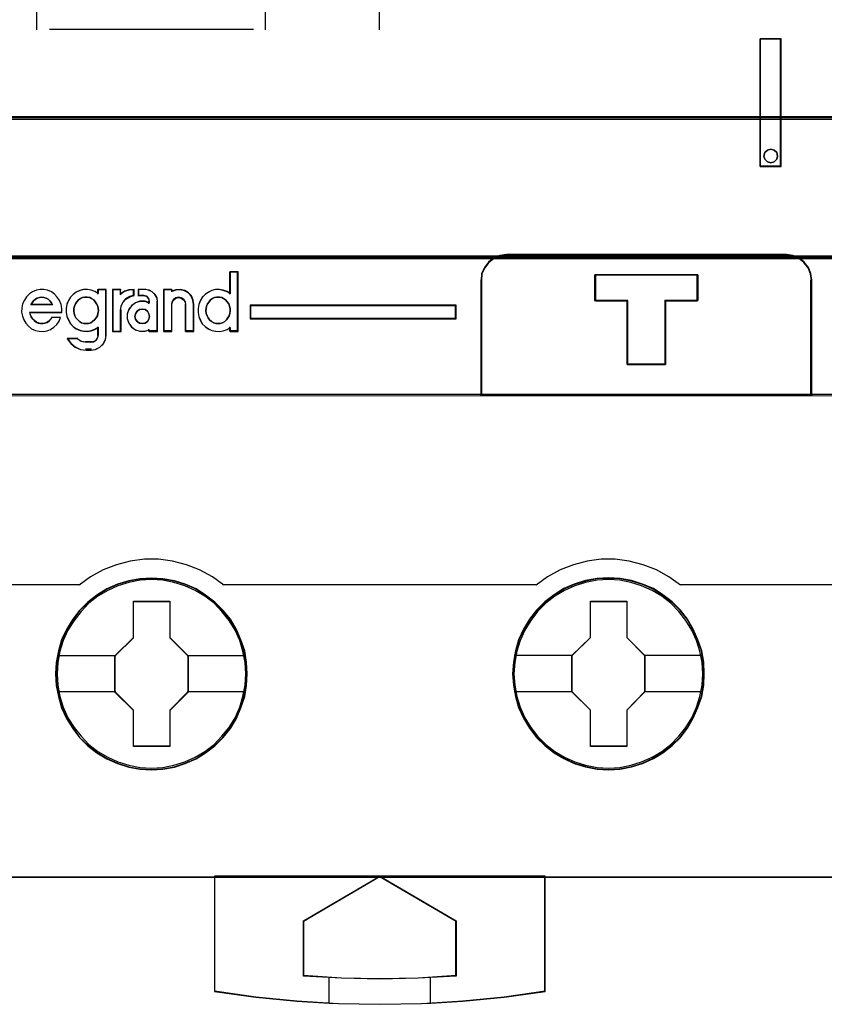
# Model space of a CAD drawing. Header units: millimetres. Extents: x -1290 to 1795, y -4192 to -1311.
# Tile 857 of 1056: x 1472.99 to 1479.33, y -2323.53 to -2315.77. Entities that reach past the tile are written whole.
import ezdxf

# ---------------------------------------------------------------- set-up
doc = ezdxf.new("R2010")
doc.units = ezdxf.units.MM
doc.layers.add('30', color=7, linetype='Continuous')
doc.layers.add('45', color=7, linetype='Continuous')
doc.layers.add('Aparatura', color=7, linetype='Continuous', lineweight=13)

# ---------------------------------------------------------------- blocks, each defined once
blk = doc.blocks.new('*U315')
at = {"layer": '45', "color": 7}
for points in [[(189.632024, -683.413361), (153.610873, -683.413361), (153.610873, -766.375576), (189.632024, -766.375576), (189.632024, -683.413361)], [(186.590278, -733.369161), (186.590278, -738.398317), (187.426355, -738.398317), (187.426355, -733.369161), (186.590278, -733.369161)], [(187.248915, -737.852154), (187.272388, -737.98648), (187.248915, -738.114966), (187.143287, -738.21425), (187.014185, -738.249292), (186.885083, -738.21425), (186.779455, -738.114966), (186.744245, -737.98648), (186.779455, -737.852154), (186.885083, -737.752869), (187.014185, -737.717828), (187.143287, -737.752869), (187.248915, -737.852154)], [(187.627225, -741.867195), (176.603543, -741.867195), (176.344227, -741.900376), (176.106981, -741.999918), (175.897321, -742.160291), (175.742835, -742.370434), (175.626971, -742.608228), (175.604901, -742.868143), (175.604901, -747.397292), (188.625867, -747.397292), (188.625867, -742.868143), (188.592763, -742.608228), (188.498968, -742.370434), (188.333447, -742.160291), (188.129305, -741.999918), (187.886541, -741.900376), (187.627225, -741.867195)], [(184.133965, -742.664391), (184.133965, -743.674527), (182.869074, -743.674527), (182.869074, -746.194316), (181.360081, -746.194316), (181.360081, -743.674527), (180.089642, -743.674527), (180.089642, -742.664391), (184.133965, -742.664391)], [(182.869074, -746.194316), (182.869074, -743.674527), (184.133965, -743.674527), (184.133965, -742.664391), (180.089642, -742.664391), (180.089642, -743.674527), (181.360081, -743.674527), (181.360081, -746.194316), (182.869074, -746.194316)], [(182.86427, -746.178157), (182.86427, -743.681438), (184.119642, -743.681438), (184.119642, -742.68055), (180.105755, -742.68055), (180.105755, -743.681438), (181.366633, -743.681438), (181.366633, -746.178157), (182.86427, -746.178157)], [(166.506517, -743.863776), (166.506517, -744.397035), (174.629179, -744.397035), (174.629179, -743.863776), (166.506517, -743.863776)], [(166.395518, -758.37662), (166.367884, -757.923945), (166.296035, -757.47127), (166.141285, -757.035156), (165.969954, -756.621124), (165.732302, -756.223653), (165.450435, -755.875866), (165.124354, -755.55016), (164.759585, -755.274139), (164.38929, -755.02572), (163.9582, -754.843545), (163.52711, -754.711055), (163.073912, -754.628249), (162.626242, -754.606167), (162.167517, -754.628249), (161.7309, -754.711055), (161.28323, -754.843545), (160.86872, -755.02572), (160.476317, -755.274139), (160.117076, -755.55016), (159.785468, -755.875866), (159.525708, -756.223653), (159.282529, -756.621124), (159.078038, -757.035156), (158.961975, -757.47127), (158.873546, -757.923945), (158.840385, -758.37662), (158.873546, -758.834816), (158.961975, -759.27093), (159.078038, -759.707044), (159.282529, -760.126596), (159.525708, -760.518547), (159.785468, -760.882895), (160.117076, -761.20308), (160.476317, -761.484622), (160.86872, -761.71648), (161.28323, -761.904174), (161.7309, -762.042185), (162.167517, -762.130512), (162.626242, -762.152594), (163.073912, -762.130512), (163.52711, -762.042185), (163.9582, -761.904174), (164.38929, -761.71648), (164.759585, -761.484622), (165.124354, -761.20308), (165.450435, -760.882895), (165.732302, -760.518547), (165.969954, -760.126596), (166.141285, -759.707044), (166.296035, -759.27093), (166.367884, -758.834816), (166.395518, -758.37662)], [(166.395518, -758.37662), (166.367884, -757.923945), (166.296035, -757.47127), (166.141285, -757.035156), (165.969954, -756.621124), (165.732302, -756.223653), (165.450435, -755.875866), (165.124354, -755.55016), (164.759585, -755.274139), (164.38929, -755.02572), (163.9582, -754.843545), (163.52711, -754.711055), (163.073912, -754.628249), (162.626242, -754.606167), (162.167517, -754.628249), (161.7309, -754.711055), (161.28323, -754.843545), (160.86872, -755.02572), (160.476317, -755.274139), (160.117076, -755.55016), (159.785468, -755.875866), (159.525708, -756.223653), (159.282529, -756.621124), (159.078038, -757.035156), (158.961975, -757.47127), (158.873546, -757.923945), (158.840385, -758.37662), (158.873546, -758.834816), (158.961975, -759.27093), (159.078038, -759.707044), (159.282529, -760.126596), (159.525708, -760.518547), (159.785468, -760.882895), (160.117076, -761.20308), (160.476317, -761.484622), (160.86872, -761.71648), (161.28323, -761.904174), (161.7309, -762.042185), (162.167517, -762.130512), (162.626242, -762.152594), (163.073912, -762.130512), (163.52711, -762.042185), (163.9582, -761.904174), (164.38929, -761.71648), (164.759585, -761.484622), (165.124354, -761.20308), (165.450435, -760.882895), (165.732302, -760.518547), (165.969954, -760.126596), (166.141285, -759.707044), (166.296035, -759.27093), (166.367884, -758.834816), (166.395518, -758.37662)], [(166.381195, -758.376631), (166.353666, -757.925679), (166.28209, -757.474727), (166.127926, -757.040273), (165.957245, -756.627817), (165.720494, -756.231859), (165.439696, -755.885396), (165.114851, -755.560931), (164.751466, -755.28596), (164.382574, -755.038486), (163.953118, -754.857006), (163.523663, -754.72502), (163.072183, -754.642529), (162.62621, -754.620531), (162.169225, -754.642529), (161.734264, -754.72502), (161.28829, -754.857006), (160.875352, -755.038486), (160.484437, -755.28596), (160.126558, -755.560931), (159.796207, -755.885396), (159.537432, -756.231859), (159.295175, -756.627817), (159.091459, -757.040273), (158.975837, -757.474727), (158.887743, -757.925679), (158.854708, -758.376631), (158.887743, -758.833082), (158.975837, -759.267536), (159.091459, -759.701989), (159.295175, -760.119945), (159.537432, -760.510403), (159.796207, -760.873365), (160.126558, -761.192331), (160.484437, -761.472801), (160.875352, -761.703776), (161.28829, -761.890756), (161.734264, -762.028242), (162.169225, -762.116232), (162.62621, -762.13823), (163.072183, -762.116232), (163.523663, -762.028242), (163.953118, -761.890756), (164.382574, -761.703776), (164.751466, -761.472801), (165.114851, -761.192331), (165.439696, -760.873365), (165.720494, -760.510403), (165.957245, -760.119945), (166.127926, -759.701989), (166.28209, -759.267536), (166.353666, -758.833082), (166.381195, -758.376631)], [(184.393561, -758.370335), (184.371448, -757.917552), (184.299581, -757.464769), (184.144791, -757.028552), (183.962359, -756.614421), (183.735702, -756.216856), (183.453763, -755.868986), (183.127598, -755.543203), (182.757207, -755.267116), (182.392344, -755.018637), (181.961143, -754.83642), (181.529942, -754.703898), (181.076627, -754.621072), (180.617785, -754.598985), (180.169999, -754.621072), (179.722213, -754.703898), (179.274427, -754.83642), (178.85981, -755.018637), (178.478363, -755.267116), (178.119029, -755.543203), (177.787335, -755.868986), (177.516452, -756.216856), (177.273211, -756.614421), (177.079723, -757.028552), (176.96363, -757.464769), (176.875179, -757.917552), (176.842009, -758.370335), (176.875179, -758.823118), (176.96363, -759.264858), (177.079723, -759.701075), (177.273211, -760.120728), (177.516452, -760.512771), (177.787335, -760.877206), (178.119029, -761.197467), (178.478363, -761.479076), (178.85981, -761.71099), (179.274427, -761.898729), (179.722213, -762.036772), (180.169999, -762.12512), (180.617785, -762.147207), (181.076627, -762.12512), (181.529942, -762.036772), (181.961143, -761.898729), (182.392344, -761.71099), (182.757207, -761.479076), (183.127598, -761.197467), (183.453763, -760.877206), (183.735702, -760.512771), (183.962359, -760.120728), (184.144791, -759.701075), (184.299581, -759.264858), (184.371448, -758.823118), (184.393561, -758.370335)], [(184.393561, -758.370335), (184.371448, -757.917552), (184.299581, -757.464769), (184.144791, -757.028552), (183.962359, -756.614421), (183.735702, -756.216856), (183.453763, -755.868986), (183.127598, -755.543203), (182.757207, -755.267116), (182.392344, -755.018637), (181.961143, -754.83642), (181.529942, -754.703898), (181.076627, -754.621072), (180.617785, -754.598985), (180.169999, -754.621072), (179.722213, -754.703898), (179.274427, -754.83642), (178.85981, -755.018637), (178.478363, -755.267116), (178.119029, -755.543203), (177.787335, -755.868986), (177.516452, -756.216856), (177.273211, -756.614421), (177.079723, -757.028552), (176.96363, -757.464769), (176.875179, -757.917552), (176.842009, -758.370335), (176.875179, -758.823118), (176.96363, -759.264858), (177.079723, -759.701075), (177.273211, -760.120728), (177.516452, -760.512771), (177.787335, -760.877206), (178.119029, -761.197467), (178.478363, -761.479076), (178.85981, -761.71099), (179.274427, -761.898729), (179.722213, -762.036772), (180.169999, -762.12512), (180.617785, -762.147207), (181.076627, -762.12512), (181.529942, -762.036772), (181.961143, -761.898729), (182.392344, -761.71099), (182.757207, -761.479076), (183.127598, -761.197467), (183.453763, -760.877206), (183.735702, -760.512771), (183.962359, -760.120728), (184.144791, -759.701075), (184.299581, -759.264858), (184.371448, -758.823118), (184.393561, -758.370335)], [(184.377448, -758.371244), (184.355429, -757.920292), (184.283869, -757.46934), (184.12974, -757.034887), (183.948087, -756.622431), (183.722397, -756.226473), (183.441661, -755.88001), (183.116887, -755.555544), (182.748077, -755.280573), (182.384772, -755.0331), (181.95541, -754.851619), (181.526049, -754.719633), (181.074669, -754.637142), (180.617785, -754.615144), (180.17191, -754.637142), (179.726035, -754.719633), (179.28016, -754.851619), (178.867312, -755.0331), (178.487493, -755.280573), (178.129692, -755.555544), (177.799414, -755.88001), (177.529687, -756.226473), (177.287483, -756.622431), (177.094821, -757.034887), (176.979224, -757.46934), (176.89115, -757.920292), (176.858122, -758.371244), (176.89115, -758.822196), (176.979224, -759.262149), (177.094821, -759.696603), (177.287483, -760.114558), (177.529687, -760.505017), (177.799414, -760.867978), (178.129692, -761.186944), (178.487493, -761.467414), (178.867312, -761.69839), (179.28016, -761.88537), (179.726035, -762.022855), (180.17191, -762.110846), (180.617785, -762.132843), (181.074669, -762.110846), (181.526049, -762.022855), (181.95541, -761.88537), (182.384772, -761.69839), (182.748077, -761.467414), (183.116887, -761.186944), (183.441661, -760.867978), (183.722397, -760.505017), (183.948087, -760.114558), (184.12974, -759.696603), (184.283869, -759.262149), (184.355429, -758.822196), (184.377448, -758.371244)], [(161.91331, -755.512887), (163.355409, -755.512887), (163.355409, -756.944823), (164.068107, -757.658026), (164.068107, -759.089962), (163.355409, -759.814222), (163.355409, -761.2351), (161.91331, -761.2351), (161.91331, -759.814222), (161.183909, -759.089962), (161.183909, -757.658026), (161.91331, -756.944823), (161.91331, -755.512887)], [(161.91331, -755.512887), (163.355409, -755.512887), (163.355409, -755.512887), (163.355409, -756.944823), (163.355409, -756.944823), (164.068107, -757.658026), (164.068107, -757.658026), (164.068107, -759.089962), (164.068107, -759.089962), (163.355409, -759.814222), (163.355409, -759.814222), (163.355409, -761.2351), (163.355409, -761.2351), (161.91331, -761.2351), (161.91331, -761.2351), (161.91331, -759.814222), (161.91331, -759.814222), (161.183909, -759.089962), (161.183909, -759.089962), (161.183909, -757.658026), (161.183909, -757.658026), (161.91331, -756.944823), (161.91331, -756.944823), (161.91331, -755.512887), (161.91331, -755.512887)], [(161.921273, -755.527251), (163.34726, -755.527251), (163.34726, -756.951548), (164.051994, -757.660947), (164.051994, -759.085245), (163.34726, -759.805642), (163.34726, -761.218941), (161.921273, -761.218941), (161.921273, -759.805642), (161.200021, -759.085245), (161.200021, -757.660947), (161.921273, -756.951548), (161.921273, -755.527251)], [(179.911094, -755.507501), (181.346734, -755.507501), (181.346734, -756.939436), (182.058989, -757.65264), (182.058989, -759.084575), (181.346734, -759.808836), (181.346734, -761.229714), (179.911094, -761.229714), (179.911094, -759.808836), (179.176581, -759.084575), (179.176581, -757.65264), (179.911094, -756.939436), (179.911094, -755.507501)], [(179.911094, -755.507501), (181.346734, -755.507501), (181.346734, -755.507501), (181.346734, -756.939436), (181.346734, -756.939436), (182.058989, -757.65264), (182.058989, -757.65264), (182.058989, -759.084575), (182.058989, -759.084575), (181.346734, -759.808836), (181.346734, -759.808836), (181.346734, -761.229714), (181.346734, -761.229714), (179.911094, -761.229714), (179.911094, -761.229714), (179.911094, -759.808836), (179.911094, -759.808836), (179.176581, -759.084575), (179.176581, -759.084575), (179.176581, -757.65264), (179.176581, -757.65264), (179.911094, -756.939436), (179.911094, -756.939436), (179.911094, -755.507501), (179.911094, -755.507501)], [(179.918117, -755.521865), (181.33949, -755.521865), (181.33949, -756.946162), (182.044667, -757.655561), (182.044667, -759.079858), (181.33949, -759.800256), (181.33949, -761.213555), (179.918117, -761.213555), (179.918117, -759.800256), (179.190903, -759.079858), (179.190903, -757.655561), (179.918117, -756.946162), (179.918117, -755.521865)], [(178.131037, -766.343257), (171.614214, -766.343257), (165.10291, -766.343257), (165.10291, -770.879746), (166.730736, -771.101039), (168.353044, -771.255943), (169.616678, -771.333395), (169.986388, -771.355525), (171.614214, -771.383186), (173.258594, -771.355525), (173.622786, -771.333395), (174.880902, -771.255943), (176.514247, -771.101039), (178.131037, -770.879746), (178.131037, -766.343257)], [(171.613148, -766.343257), (174.629179, -768.094478), (174.629179, -770.272419), (173.129465, -770.350005), (171.613148, -770.377714), (170.113433, -770.350005), (168.613719, -770.272419), (168.613719, -768.094478), (171.613148, -766.343257)]]:
    blk.add_lwpolyline(points, close=True, dxfattribs=at)
at = {"layer": '45', "color": 139}
for points in [[(189.632024, -683.413361), (153.610873, -683.413361), (153.610873, -766.375576), (189.632024, -766.375576), (189.632024, -683.413361)], [(187.272388, -737.98648), (187.248915, -737.852154), (187.143287, -737.752869), (187.014185, -737.717828), (186.885083, -737.752869), (186.779455, -737.852154), (186.744245, -737.98648), (186.779455, -738.114966), (186.885083, -738.21425), (187.014185, -738.249292), (187.143287, -738.21425), (187.248915, -738.114966), (187.272388, -737.98648)], [(160.05048, -744.583765), (160.1415, -744.578085), (160.23252, -744.555361), (160.306474, -744.504234), (160.380428, -744.436065), (160.443004, -744.362214), (160.494203, -744.282683), (160.516958, -744.186109), (160.534024, -744.083855), (160.522647, -743.987281), (160.511269, -743.896389), (160.465759, -743.805496), (160.41456, -743.725965), (160.357673, -743.652114), (160.266653, -743.600987), (160.192699, -743.561222), (160.09599, -743.544179), (160.00497, -743.544179), (159.91395, -743.561222), (159.828618, -743.600987), (159.754665, -743.652114), (159.6864, -743.725965), (159.629512, -743.805496), (159.59538, -743.896389), (159.572625, -743.987281), (159.572625, -744.083855), (159.578313, -744.186109), (159.612446, -744.282683), (159.652267, -744.362214), (159.720532, -744.436065), (159.794486, -744.504234), (159.874129, -744.555361), (159.965149, -744.578085), (160.05048, -744.583765)], [(165.251665, -744.583765), (165.336996, -744.578085), (165.428016, -744.555361), (165.513347, -744.504234), (165.575924, -744.436065), (165.6385, -744.362214), (165.689699, -744.282683), (165.712454, -744.186109), (165.72952, -744.083855), (165.72952, -743.987281), (165.695388, -743.896389), (165.672633, -743.805496), (165.610056, -743.725965), (165.536102, -743.652114), (165.467837, -743.600987), (165.393884, -743.561222), (165.302863, -743.544179), (165.200466, -743.544179), (165.109446, -743.561222), (165.024115, -743.600987), (164.950161, -743.652114), (164.893273, -743.725965), (164.830697, -743.805496), (164.790876, -743.896389), (164.773809, -743.987281), (164.768121, -744.083855), (164.773809, -744.186109), (164.813631, -744.282683), (164.859141, -744.362214), (164.916028, -744.436065), (164.984293, -744.504234), (165.075313, -744.555361), (165.160645, -744.578085), (165.251665, -744.583765)], [(162.544549, -744.297385), (162.526996, -744.192185), (162.468488, -744.098673), (162.374875, -744.028539), (162.263709, -744.011005), (162.158394, -744.028539), (162.064781, -744.098673), (162.000422, -744.192185), (161.977018, -744.297385), (162.000422, -744.408431), (162.064781, -744.501943), (162.158394, -744.560387), (162.263709, -744.583765), (162.374875, -744.560387), (162.468488, -744.501943), (162.526996, -744.408431), (162.544549, -744.297385)], [(166.347179, -758.376823), (166.314012, -757.92396), (166.225565, -757.482142), (166.103951, -757.056893), (165.916003, -756.648211), (165.689359, -756.267144), (165.401908, -755.913689), (165.092346, -755.593372), (164.733033, -755.317235), (164.34608, -755.085281), (163.942543, -754.903031), (163.511367, -754.770486), (163.074663, -754.687645), (162.626903, -754.660032), (162.179143, -754.687645), (161.736911, -754.770486), (161.305735, -754.903031), (160.902199, -755.085281), (160.515246, -755.317235), (160.16146, -755.593372), (159.851898, -755.913689), (159.575503, -756.267144), (159.337803, -756.648211), (159.149855, -757.056893), (159.017185, -757.482142), (158.939795, -757.92396), (158.906627, -758.376823), (158.939795, -758.818641), (159.017185, -759.260459), (159.149855, -759.685708), (159.337803, -760.099913), (159.575503, -760.48098), (159.851898, -760.828912), (160.16146, -761.14923), (160.515246, -761.425366), (160.902199, -761.65732), (161.305735, -761.83957), (161.736911, -761.972115), (162.179143, -762.054956), (162.626903, -762.08257), (163.074663, -762.054956), (163.511367, -761.972115), (163.942543, -761.83957), (164.34608, -761.65732), (164.733033, -761.425366), (165.092346, -761.14923), (165.401908, -760.828912), (165.689359, -760.48098), (165.916003, -760.099913), (166.103951, -759.685708), (166.225565, -759.260459), (166.314012, -758.818641), (166.347179, -758.376823)], [(184.33269, -758.376823), (184.30505, -757.92396), (184.216602, -757.482142), (184.083929, -757.056893), (183.901505, -756.648211), (183.669328, -756.267144), (183.392927, -755.913689), (183.077831, -755.593372), (182.718509, -755.317235), (182.337076, -755.085281), (181.928003, -754.903031), (181.507874, -754.770486), (181.065633, -754.687645), (180.617864, -754.660032), (180.170094, -754.687645), (179.722325, -754.770486), (179.302196, -754.903031), (178.893123, -755.085281), (178.51169, -755.317235), (178.157897, -755.593372), (177.831744, -755.913689), (177.566399, -756.267144), (177.328694, -756.648211), (177.140742, -757.056893), (177.019125, -757.482142), (176.930677, -757.92396), (176.897509, -758.376823), (176.930677, -758.818641), (177.019125, -759.260459), (177.140742, -759.685708), (177.328694, -760.099913), (177.566399, -760.48098), (177.831744, -760.828912), (178.157897, -761.14923), (178.51169, -761.425366), (178.893123, -761.65732), (179.302196, -761.83957), (179.722325, -761.972115), (180.170094, -762.054956), (180.617864, -762.08257), (181.065633, -762.054956), (181.507874, -761.972115), (181.928003, -761.83957), (182.337076, -761.65732), (182.718509, -761.425366), (183.077831, -761.14923), (183.392927, -760.828912), (183.669328, -760.48098), (183.901505, -760.099913), (184.083929, -759.685708), (184.216602, -759.260459), (184.30505, -758.818641), (184.33269, -758.376823)]]:
    blk.add_lwpolyline(points, close=True, dxfattribs=at)
at = {"layer": '45', "color": 59}
for points in [[(189.617702, -683.427724), (153.626986, -683.427724), (153.626986, -766.359417), (189.617702, -766.359417), (189.617702, -683.427724)], [(186.590278, -733.369161), (186.590278, -738.398317), (187.426355, -738.398317), (187.426355, -733.369161), (186.590278, -733.369161)], [(187.248915, -737.852154), (187.272388, -737.98648), (187.248915, -738.114966), (187.143287, -738.21425), (187.014185, -738.249292), (186.885083, -738.21425), (186.779455, -738.114966), (186.744245, -737.98648), (186.779455, -737.852154), (186.885083, -737.752869), (187.014185, -737.717828), (187.143287, -737.752869), (187.248915, -737.852154)], [(187.627225, -741.867195), (176.603543, -741.867195), (176.344227, -741.900376), (176.106981, -741.999918), (175.897321, -742.160291), (175.742835, -742.370434), (175.626971, -742.608228), (175.604901, -742.868143), (175.604901, -747.397292), (188.625867, -747.397292), (188.625867, -742.868143), (188.592763, -742.608228), (188.498968, -742.370434), (188.333447, -742.160291), (188.129305, -741.999918), (187.886541, -741.900376), (187.627225, -741.867195)], [(187.613447, -741.883355), (176.615531, -741.883355), (176.356822, -741.916352), (176.12013, -742.015345), (175.91096, -742.174832), (175.756835, -742.383816), (175.641242, -742.620298), (175.619224, -742.878777), (175.619224, -747.382928), (188.609754, -747.382928), (188.609754, -742.878777), (188.576727, -742.620298), (188.483152, -742.383816), (188.318018, -742.174832), (188.114353, -742.015345), (187.872156, -741.916352), (187.613447, -741.883355)], [(164.493659, -744.305559), (164.549862, -744.450474), (164.622926, -744.589816), (164.740953, -744.701289), (164.864599, -744.790467), (165.005107, -744.851778), (165.151235, -744.88522), (165.302984, -744.890793), (165.449112, -744.868499), (165.60086, -744.812762), (165.724507, -744.734731), (165.724507, -744.890793), (166.039245, -744.890793), (166.039245, -742.538707), (165.724507, -742.538707), (165.724507, -743.408199), (165.60086, -743.330167), (165.449112, -743.274431), (165.302984, -743.246562), (165.151235, -743.246562), (165.005107, -743.285578), (164.864599, -743.352462), (164.740953, -743.441641), (164.622926, -743.553114), (164.549862, -743.686882), (164.493659, -743.831797), (164.465557, -743.993433), (164.465557, -744.149496), (164.493659, -744.305559)], [(184.133965, -742.664391), (184.133965, -743.674527), (182.869074, -743.674527), (182.869074, -746.194316), (181.360081, -746.194316), (181.360081, -743.674527), (180.089642, -743.674527), (180.089642, -742.664391), (184.133965, -742.664391)], [(182.869074, -746.194316), (182.869074, -743.674527), (184.133965, -743.674527), (184.133965, -742.664391), (180.089642, -742.664391), (180.089642, -743.674527), (181.360081, -743.674527), (181.360081, -746.194316), (182.869074, -746.194316)], [(182.86427, -746.178157), (182.86427, -743.681438), (184.119642, -743.681438), (184.119642, -742.68055), (180.105755, -742.68055), (180.105755, -743.681438), (181.366633, -743.681438), (181.366633, -746.178157), (182.86427, -746.178157)], [(158.165615, -744.554459), (158.092562, -744.520826), (158.01389, -744.46477), (157.952077, -744.403109), (157.890263, -744.319026), (157.856546, -744.240548), (157.834069, -744.145253), (159.09282, -744.145253), (159.09282, -743.982692), (159.064723, -743.825736), (159.002909, -743.674385), (158.918618, -743.545457), (158.811849, -743.422135), (158.688221, -743.332446), (158.536497, -743.270784), (158.390392, -743.237151), (158.238667, -743.237151), (158.092562, -743.270784), (157.940838, -743.32684), (157.81721, -743.416529), (157.710441, -743.528641), (157.620531, -743.657569), (157.553098, -743.808919), (157.519381, -743.965875), (157.513762, -744.128436), (157.541859, -744.285392), (157.603672, -744.431137), (157.682344, -744.571276), (157.783494, -744.688993), (157.907121, -744.789893), (158.058846, -744.851554), (158.199331, -744.885188), (158.356675, -744.890793), (158.514019, -744.868371), (158.654505, -744.812316), (158.778132, -744.722626), (158.90176, -744.621726), (158.986051, -744.487193), (159.047865, -744.347053), (158.710699, -744.347053), (158.654505, -744.41432), (158.587072, -744.481587), (158.514019, -744.532037), (158.429728, -744.560065), (158.339817, -744.576882), (158.249906, -744.576882), (158.165615, -744.554459)], [(159.354601, -744.440403), (159.438892, -744.579668), (159.545661, -744.69108), (159.65805, -744.78021), (159.809774, -744.841487), (159.95026, -744.87491), (160.107604, -744.880481), (160.24809, -744.858198), (160.394195, -744.802492), (160.529061, -744.724504), (160.529061, -745.042029), (160.506583, -745.14787), (160.444769, -745.237), (160.354859, -745.292706), (160.24809, -745.314988), (160.05141, -745.314988), (159.860349, -745.281565), (159.703005, -745.181294), (159.309646, -745.181294), (159.444512, -745.365124), (159.618714, -745.50996), (159.826633, -745.59909), (160.05141, -745.626943), (160.24809, -745.626943), (160.427911, -745.60466), (160.596494, -745.51553), (160.725741, -745.387406), (160.821271, -745.225859), (160.843749, -745.042029), (160.843749, -743.237151), (160.529061, -743.237151), (160.529061, -743.398699), (160.394195, -743.32071), (160.24809, -743.265004), (160.107604, -743.237151), (159.95026, -743.237151), (159.809774, -743.276145), (159.65805, -743.342993), (159.545661, -743.432122), (159.438892, -743.543535), (159.354601, -743.677229), (159.287168, -743.822065), (159.26469, -743.983613), (159.26469, -744.13959), (159.287168, -744.295567), (159.354601, -744.440403)], [(161.085441, -743.237151), (161.085441, -744.890793), (161.405597, -744.890793), (161.405597, -744.061169), (161.428466, -743.893002), (161.508505, -743.736047), (161.622846, -743.607119), (161.777207, -743.523035), (161.943002, -743.472585), (161.943002, -743.237151), (161.742905, -743.253968), (161.565676, -743.310023), (161.405597, -743.416529), (161.405597, -743.237151), (161.085441, -743.237151)], [(161.101554, -743.251515), (161.101554, -744.874634), (161.410348, -744.874634), (161.410348, -744.060323), (161.432404, -743.89526), (161.509603, -743.741202), (161.619886, -743.614653), (161.768769, -743.532122), (161.92868, -743.482603), (161.92868, -743.251515), (161.735684, -743.268021), (161.564745, -743.323042), (161.410348, -743.427582), (161.410348, -743.251515), (161.101554, -743.251515)], [(161.736709, -744.027536), (161.674455, -744.206914), (161.674455, -744.391898), (161.736709, -744.571276), (161.844238, -744.722626), (161.991383, -744.829132), (162.166826, -744.885188), (162.370565, -744.885188), (162.534689, -744.829132), (162.534689, -744.890793), (162.868596, -744.890793), (162.868596, -743.708019), (162.845958, -743.562274), (162.766726, -743.433346), (162.659197, -743.32684), (162.52903, -743.265179), (162.387544, -743.237151), (162.110232, -743.237151), (162.110232, -743.472585), (162.302652, -743.472585), (162.42716, -743.506218), (162.512051, -743.595907), (162.534689, -743.708019), (162.534689, -743.780891), (162.370565, -743.713624), (162.166826, -743.713624), (161.991383, -743.76968), (161.844238, -743.881791), (161.736709, -744.027536)], [(163.094175, -743.237151), (163.094175, -744.890793), (163.422344, -744.890793), (163.422344, -743.825736), (163.444976, -743.724835), (163.495899, -743.635146), (163.586428, -743.56788), (163.693931, -743.551063), (163.795776, -743.56788), (163.897622, -743.635146), (163.954203, -743.724835), (163.971177, -743.825736), (163.971177, -744.890793), (164.293687, -744.890793), (164.293687, -743.825736), (164.271055, -743.657569), (164.1975, -743.495007), (164.07868, -743.366079), (163.937228, -743.27639), (163.761828, -743.237151), (163.586428, -743.248362), (163.422344, -743.304418), (163.422344, -743.237151), (163.094175, -743.237151)], [(163.110288, -743.251515), (163.110288, -744.874634), (163.42964, -744.874634), (163.42964, -743.829235), (163.451664, -743.730198), (163.501219, -743.642164), (163.589316, -743.576139), (163.693931, -743.559632), (163.79304, -743.576139), (163.89215, -743.642164), (163.94721, -743.730198), (163.963728, -743.829235), (163.963728, -744.874634), (164.277574, -744.874634), (164.277574, -743.829235), (164.25555, -743.664172), (164.183971, -743.504611), (164.068344, -743.378063), (163.930692, -743.29003), (163.760004, -743.251515), (163.589316, -743.262519), (163.42964, -743.31754), (163.42964, -743.251515), (163.110288, -743.251515)], [(158.683303, -743.759637), (158.734757, -743.845821), (157.877196, -743.845821), (157.928649, -743.759637), (157.98582, -743.685766), (158.054425, -743.624206), (158.128747, -743.581115), (158.214503, -743.556491), (158.305976, -743.544179), (158.391732, -743.556491), (158.483206, -743.581115), (158.557528, -743.624206), (158.626132, -743.685766), (158.683303, -743.759637)], [(158.734757, -743.845821), (157.877196, -743.845821), (157.928649, -743.759637), (157.98582, -743.685766), (158.054425, -743.624206), (158.128747, -743.581115), (158.214503, -743.556491), (158.305976, -743.544179), (158.391732, -743.556491), (158.483206, -743.581115), (158.557528, -743.624206), (158.626132, -743.685766), (158.683303, -743.759637), (158.734757, -743.845821)], [(160.357673, -743.652114), (160.41456, -743.725965), (160.465759, -743.805496), (160.511269, -743.896389), (160.522647, -743.987281), (160.534024, -744.083855), (160.516958, -744.186109), (160.494203, -744.282683), (160.443004, -744.362214), (160.380428, -744.436065), (160.306474, -744.504234), (160.23252, -744.555361), (160.1415, -744.578085), (160.05048, -744.583765), (159.965149, -744.578085), (159.874129, -744.555361), (159.794486, -744.504234), (159.720532, -744.436065), (159.652267, -744.362214), (159.612446, -744.282683), (159.578313, -744.186109), (159.572625, -744.083855), (159.572625, -743.987281), (159.59538, -743.896389), (159.629512, -743.805496), (159.6864, -743.725965), (159.754665, -743.652114), (159.828618, -743.600987), (159.91395, -743.561222), (160.00497, -743.544179), (160.09599, -743.544179), (160.192699, -743.561222), (160.266653, -743.600987), (160.357673, -743.652114)], [(159.874129, -744.555361), (159.794486, -744.504234), (159.720532, -744.436065), (159.652267, -744.362214), (159.612446, -744.282683), (159.578313, -744.186109), (159.572625, -744.083855), (159.572625, -743.987281), (159.59538, -743.896389), (159.629512, -743.805496), (159.6864, -743.725965), (159.754665, -743.652114), (159.828618, -743.600987), (159.91395, -743.561222), (160.00497, -743.544179), (160.09599, -743.544179), (160.192699, -743.561222), (160.266653, -743.600987), (160.357673, -743.652114), (160.41456, -743.725965), (160.465759, -743.805496), (160.511269, -743.896389), (160.522647, -743.987281), (160.534024, -744.083855), (160.516958, -744.186109), (160.494203, -744.282683), (160.443004, -744.362214), (160.380428, -744.436065), (160.306474, -744.504234), (160.23252, -744.555361), (160.1415, -744.578085), (160.05048, -744.583765), (159.965149, -744.578085), (159.874129, -744.555361)], [(165.467837, -743.600987), (165.536102, -743.652114), (165.610056, -743.725965), (165.672633, -743.805496), (165.695388, -743.896389), (165.72952, -743.987281), (165.72952, -744.083855), (165.712454, -744.186109), (165.689699, -744.282683), (165.6385, -744.362214), (165.575924, -744.436065), (165.513347, -744.504234), (165.428016, -744.555361), (165.336996, -744.578085), (165.251665, -744.583765), (165.160645, -744.578085), (165.075313, -744.555361), (164.984293, -744.504234), (164.916028, -744.436065), (164.859141, -744.362214), (164.813631, -744.282683), (164.773809, -744.186109), (164.768121, -744.083855), (164.773809, -743.987281), (164.790876, -743.896389), (164.830697, -743.805496), (164.893273, -743.725965), (164.950161, -743.652114), (165.024115, -743.600987), (165.109446, -743.561222), (165.200466, -743.544179), (165.302863, -743.544179), (165.393884, -743.561222), (165.467837, -743.600987)], [(164.813631, -744.282683), (164.773809, -744.186109), (164.768121, -744.083855), (164.773809, -743.987281), (164.790876, -743.896389), (164.830697, -743.805496), (164.893273, -743.725965), (164.950161, -743.652114), (165.024115, -743.600987), (165.109446, -743.561222), (165.200466, -743.544179), (165.302863, -743.544179), (165.393884, -743.561222), (165.467837, -743.600987), (165.536102, -743.652114), (165.610056, -743.725965), (165.672633, -743.805496), (165.695388, -743.896389), (165.72952, -743.987281), (165.72952, -744.083855), (165.712454, -744.186109), (165.689699, -744.282683), (165.6385, -744.362214), (165.575924, -744.436065), (165.513347, -744.504234), (165.428016, -744.555361), (165.336996, -744.578085), (165.251665, -744.583765), (165.160645, -744.578085), (165.075313, -744.555361), (164.984293, -744.504234), (164.916028, -744.436065), (164.859141, -744.362214), (164.813631, -744.282683)], [(162.526996, -744.192185), (162.544549, -744.297385), (162.526996, -744.408431), (162.468488, -744.501943), (162.374875, -744.560387), (162.263709, -744.583765), (162.158394, -744.560387), (162.064781, -744.501943), (162.000422, -744.408431), (161.977018, -744.297385), (162.000422, -744.192185), (162.064781, -744.098673), (162.158394, -744.028539), (162.263709, -744.011005), (162.374875, -744.028539), (162.468488, -744.098673), (162.526996, -744.192185)], [(162.000422, -744.192185), (162.064781, -744.098673), (162.158394, -744.028539), (162.263709, -744.011005), (162.374875, -744.028539), (162.468488, -744.098673), (162.526996, -744.192185), (162.544549, -744.297385), (162.526996, -744.408431), (162.468488, -744.501943), (162.374875, -744.560387), (162.263709, -744.583765), (162.158394, -744.560387), (162.064781, -744.501943), (162.000422, -744.408431), (161.977018, -744.297385), (162.000422, -744.192185)], [(178.131037, -766.343257), (171.614214, -766.343257), (165.10291, -766.343257), (165.10291, -770.879746), (166.730736, -771.101039), (168.353044, -771.255943), (169.616678, -771.333395), (169.986388, -771.355525), (171.614214, -771.383186), (173.258594, -771.355525), (173.622786, -771.333395), (174.880902, -771.255943), (176.514247, -771.101039), (178.131037, -770.879746), (178.131037, -766.343257)], [(171.613148, -766.343257), (174.629179, -768.094478), (174.629179, -770.272419), (173.129465, -770.350005), (171.613148, -770.377714), (170.113433, -770.350005), (168.613719, -770.272419), (168.613719, -768.094478), (171.613148, -766.343257)]]:
    blk.add_lwpolyline(points, close=True, dxfattribs=at)
at = {"layer": '45', "color": 139}
for points in [[(171.598175, -716.689098), (171.598175, -733.022632)], [(158.102775, -731.372581), (158.102775, -733.022632)], [(167.106273, -731.372581), (167.106273, -733.022632)], [(158.604064, -732.988518), (166.644371, -732.988518)], [(186.590278, -738.398317), (186.590278, -733.369161)], [(186.590278, -733.369161), (187.426355, -733.369161)], [(187.392339, -738.398317), (187.392339, -733.369161)], [(186.590278, -738.365998), (187.426355, -738.365998)], [(176.632542, -741.867195), (176.365696, -741.9013), (176.121561, -742.003613), (175.905813, -742.16845), (175.746841, -742.384444), (175.627612, -742.628858), (175.604901, -742.896009)], [(176.600317, -741.867195), (187.628661, -741.867195)], [(188.625867, -742.896009), (188.591742, -742.628858), (188.495055, -742.384444), (188.324431, -742.16845), (188.113995, -742.003613), (187.863746, -741.9013), (187.596435, -741.867195)], [(165.697294, -742.538707), (165.697294, -743.429268)], [(165.697294, -742.538707), (166.039245, -742.538707)], [(166.005229, -742.538707), (166.005229, -744.890793)], [(180.089642, -742.664391), (184.133965, -742.664391)], [(180.089642, -742.664391), (180.089642, -743.698591)], [(184.101739, -742.664391), (184.101739, -743.698591)], [(175.604901, -747.397292), (175.604901, -742.861895)], [(188.593641, -747.397292), (188.593641, -742.861895)], [(159.09282, -744.145253), (159.09282, -743.982692), (159.064723, -743.825736), (159.002909, -743.674385), (158.918618, -743.545457), (158.811849, -743.422135), (158.688221, -743.332446), (158.536497, -743.270784), (158.390392, -743.237151), (158.238667, -743.237151), (158.092562, -743.270784), (157.940838, -743.32684), (157.81721, -743.416529), (157.710441, -743.528641), (157.620531, -743.657569), (157.553098, -743.808919), (157.519381, -743.965875), (157.513762, -744.128436), (157.541859, -744.285392), (157.603672, -744.431137), (157.682344, -744.571276), (157.783494, -744.688993), (157.907121, -744.789893), (158.058846, -744.851554), (158.199331, -744.885188), (158.356675, -744.890793), (158.514019, -744.868371), (158.654505, -744.812316), (158.778132, -744.722626), (158.90176, -744.621726), (158.986051, -744.487193), (159.047865, -744.347053)], [(160.534024, -743.399713), (160.398628, -743.321235), (160.25195, -743.265179), (160.110913, -743.237151), (159.952951, -743.237151), (159.811914, -743.27639), (159.659594, -743.343657), (159.546764, -743.433346), (159.439576, -743.545457), (159.354954, -743.679991), (159.287256, -743.825736), (159.26469, -743.988297), (159.26469, -744.145253), (159.287256, -744.302209), (159.354954, -744.447954), (159.439576, -744.588093), (159.546764, -744.700204), (159.659594, -744.789893), (159.811914, -744.851554), (159.952951, -744.885188), (160.110913, -744.890793), (160.25195, -744.868371), (160.398628, -744.812316), (160.534024, -744.733838)], [(160.501798, -743.237151), (160.501798, -743.429268)], [(160.501798, -743.237151), (160.843749, -743.237151)], [(160.809733, -743.237151), (160.809733, -745.050592)], [(161.085441, -743.237151), (161.085441, -744.890793)], [(161.085441, -743.237151), (161.427392, -743.237151)], [(161.943002, -743.237151), (161.738354, -743.256677), (161.557094, -743.321763), (161.393376, -743.445427)], [(161.393376, -743.237151), (161.393376, -743.445427)], [(161.943002, -743.466973), (161.773437, -743.519299), (161.615565, -743.606508), (161.498623, -743.740229), (161.416764, -743.90302), (161.393376, -744.077438)], [(161.910777, -743.237151), (161.910777, -743.499292)], [(162.09876, -743.237151), (162.09876, -743.499292)], [(162.401323, -743.237151), (162.09876, -743.237151)], [(162.09876, -743.466973), (162.318969, -743.466973)], [(162.544549, -743.73091), (162.519222, -743.605226), (162.424248, -743.504678), (162.284953, -743.466973)], [(162.868596, -743.73091), (162.845006, -743.57808), (162.76244, -743.442884), (162.650388, -743.3312), (162.514745, -743.266541), (162.367307, -743.237151)], [(163.094175, -743.237151), (163.094175, -744.890793)], [(163.094175, -743.237151), (163.446868, -743.237151)], [(164.293687, -743.845821), (164.270808, -743.671915), (164.196452, -743.503806), (164.076338, -743.370479), (163.933345, -743.277729), (163.756034, -743.237151), (163.578723, -743.248745), (163.412852, -743.306713)], [(163.412852, -743.237151), (163.412852, -743.335903)], [(165.72952, -743.399713), (165.605381, -743.321235), (165.453028, -743.265179), (165.306318, -743.237151), (165.153966, -743.237151), (165.007256, -743.27639), (164.866188, -743.343657), (164.742049, -743.433346), (164.623553, -743.545457), (164.550198, -743.679991), (164.493771, -743.825736), (164.465557, -743.988297), (164.465557, -744.145253), (164.493771, -744.302209), (164.550198, -744.447954), (164.623553, -744.588093), (164.742049, -744.700204), (164.866188, -744.789893), (165.007256, -744.851554), (165.153966, -744.885188), (165.306318, -744.890793), (165.453028, -744.868371), (165.605381, -744.812316), (165.72952, -744.733838)], [(158.734757, -743.845821), (158.683303, -743.759637), (158.626132, -743.685766), (158.557528, -743.624206), (158.483206, -743.581115), (158.391732, -743.556491), (158.305976, -743.544179), (158.214503, -743.556491), (158.128747, -743.581115), (158.054425, -743.624206), (157.98582, -743.685766), (157.928649, -743.759637), (157.877196, -743.845821)], [(157.877196, -743.813502), (158.734757, -743.813502)], [(162.544549, -743.771811), (162.378544, -743.703977), (162.172469, -743.703977), (161.995016, -743.760505), (161.846184, -743.873561), (161.737422, -744.020533), (161.674455, -744.201421), (161.674455, -744.387963), (161.737422, -744.568852), (161.846184, -744.721477), (161.995016, -744.828879), (162.172469, -744.885407), (162.378544, -744.885407), (162.544549, -744.828879)], [(162.510533, -743.698591), (162.510533, -743.802729)], [(162.83637, -743.698591), (162.83637, -744.890793)], [(163.980382, -743.845821), (163.962829, -743.735014), (163.904321, -743.636518), (163.799006, -743.562647), (163.693691, -743.544179), (163.582526, -743.562647), (163.488912, -743.636518), (163.436255, -743.735014), (163.412852, -743.845821)], [(163.412852, -743.813502), (163.412852, -744.890793)], [(163.948156, -743.813502), (163.948156, -744.890793)], [(164.261461, -743.813502), (164.261461, -744.890793)], [(166.506517, -743.863776), (174.629179, -743.863776)], [(166.506517, -743.863776), (166.506517, -744.397035)], [(174.596954, -744.397035), (174.596954, -743.863776)], [(180.089642, -743.664477), (181.38225, -743.664477)], [(181.350024, -743.664477), (181.350024, -746.194316)], [(182.846728, -743.664477), (184.133965, -743.664477)], [(182.846728, -743.664477), (182.846728, -746.194316)], [(157.827067, -744.127712), (159.09282, -744.127712)], [(157.827067, -744.127712), (157.849928, -744.228399), (157.884219, -744.311318), (157.947087, -744.400159), (158.009954, -744.46531), (158.089968, -744.524538), (158.164266, -744.560074), (158.249994, -744.583765), (158.341438, -744.583765), (158.432882, -744.565997), (158.518611, -744.536383), (158.592909, -744.483078), (158.661492, -744.412005), (158.718644, -744.340932)], [(161.085441, -744.890793), (161.427392, -744.890793), (161.427392, -744.04512)], [(158.686418, -744.325215), (159.048062, -744.325215)], [(166.506517, -744.362921), (174.629179, -744.362921)], [(160.22609, -745.626943), (160.412553, -745.603755), (160.587362, -745.511006), (160.721382, -745.377678), (160.820441, -745.209569), (160.843749, -745.018273)], [(160.22609, -745.319915), (160.343105, -745.295291), (160.441644, -745.233731), (160.509389, -745.135236), (160.534024, -745.018273)], [(160.501798, -744.704063), (160.501798, -745.050592)], [(162.510533, -744.797428), (162.510533, -744.890793)], [(162.510533, -744.858475), (162.868596, -744.858475)], [(163.094175, -744.858475), (163.446868, -744.858475)], [(163.948156, -744.858475), (164.293687, -744.858475)], [(165.697294, -744.704063), (165.697294, -744.890793)], [(165.697294, -744.858475), (166.039245, -744.858475)], [(159.307658, -745.15473), (159.445675, -745.349518), (159.623947, -745.502987), (159.836723, -745.597429), (160.066752, -745.626943)], [(159.307658, -745.15473), (159.726592, -745.15473)], [(159.692576, -745.15473), (159.861558, -745.278618), (160.066752, -745.319915)], [(160.034526, -745.287596), (160.260106, -745.287596)], [(160.260106, -745.594624), (160.034526, -745.594624)], [(181.350024, -746.161997), (182.878954, -746.161997)], [(153.610873, -747.364973), (189.632024, -747.364973)], [(165.471715, -754.886263), (165.023267, -754.550806), (164.519455, -754.283578), (164.00457, -754.078893), (163.456467, -753.93675), (162.902828, -753.862836), (162.349188, -753.862836), (161.784476, -753.93675), (161.247446, -754.078893), (160.727025, -754.283578), (160.228749, -754.550806), (159.780301, -754.886263)], [(183.457226, -754.886263), (182.997836, -754.550806), (182.510773, -754.283578), (181.9905, -754.078893), (181.442554, -753.93675), (180.889073, -753.862836), (180.335592, -753.862836), (179.787645, -753.93675), (179.239699, -754.078893), (178.713892, -754.283578), (178.221293, -754.550806), (177.772973, -754.886263)], [(153.610873, -754.852149), (159.814317, -754.852149)], [(165.439489, -754.852149), (171.6304, -754.852149)], [(171.598175, -754.852149), (177.805199, -754.852149)], [(183.425, -754.852149), (189.632024, -754.852149)], [(165.10291, -766.343257), (165.10291, -770.884041)], [(168.613719, -768.111811), (171.6304, -766.343257)], [(171.598175, -766.343257), (174.629179, -768.111811)], [(178.097021, -766.343257), (178.097021, -770.884041)], [(168.613719, -768.079492), (168.613719, -770.273576)], [(174.596954, -768.079492), (174.596954, -770.273576)], [(168.613719, -770.239462), (170.113433, -770.341332), (171.613148, -770.377714), (173.129465, -770.341332), (174.629179, -770.239462)], [(169.605553, -770.295122), (169.605553, -771.340094)], [(173.601538, -770.295122), (173.601538, -771.340094)], [(165.10291, -770.849927), (166.730736, -771.084326), (168.353044, -771.248406), (169.986388, -771.353886), (171.614214, -771.383186), (173.258594, -771.353886), (174.880902, -771.248406), (176.514247, -771.084326), (178.131037, -770.849927)]]:
    blk.add_lwpolyline(points, dxfattribs=at)
at = {"layer": '45', "color": 1}
for points in [[(166.506517, -743.863776), (166.506517, -744.397035), (174.629179, -744.397035), (174.629179, -743.863776), (166.506517, -743.863776)], [(166.52263, -743.878139), (166.52263, -744.380875), (174.614857, -744.380875), (174.614857, -743.878139), (166.52263, -743.878139)]]:
    blk.add_lwpolyline(points, close=True, dxfattribs=at)
at = {"layer": '45', "color": 7}
for points in [[(158.911998, -757.645924), (161.217925, -757.645924)], [(164.035881, -757.645924), (166.331066, -757.645924)], [(176.913622, -757.640538), (179.208807, -757.640538)], [(182.026763, -757.640538), (184.321948, -757.640538)], [(158.911998, -759.069745), (161.217925, -759.069745)], [(164.035881, -759.069745), (166.331066, -759.069745)], [(176.913622, -759.064358), (179.208807, -759.064358)], [(182.026763, -759.064358), (184.321948, -759.064358)]]:
    blk.add_lwpolyline(points, dxfattribs=at)
blk = doc.blocks.new('*U317')
at = {"layer": '30', "color": 7}
for points in [[(548.842747, -862.322745), (117.158256, -862.322745), (117.158256, -863.837653), (117.158256, -884.908643), (117.158256, -886.423551), (548.842747, -886.423551), (548.842747, -884.908643), (548.842747, -863.837653), (548.842747, -862.322745)], [(117.158256, -886.335572), (548.842747, -886.335572), (117.158256, -886.335572)], [(548.842747, -886.335572), (117.158256, -886.335572), (117.158256, -887.813418), (117.158256, -889.374916), (117.158256, -891.912351), (548.842747, -891.912351), (548.842747, -889.374916), (548.842747, -887.813418), (548.842747, -886.335572)], [(548.79978, -886.378663), (117.201224, -886.378663), (117.201224, -887.833671), (117.201224, -889.371038), (117.201224, -891.869259), (548.79978, -891.869259), (548.79978, -889.371038), (548.79978, -887.833671), (548.79978, -886.378663)], [(117.158256, -891.824372), (548.842747, -891.824372), (117.158256, -891.824372)]]:
    blk.add_lwpolyline(points, close=True, dxfattribs=at)

msp = doc.modelspace()

# ---------------------------------------------------------------- linework, layer by layer
at = {"layer": 'Aparatura', "color": 7, "lineweight": 13}
msp.add_lwpolyline([(1428.3433, -2309.7406), (1514.6895, -2309.7406), (1514.6895, -2318.7367), (1428.3433, -2318.7367), (1428.3433, -2309.7406)], close=True, dxfattribs=at)
msp.add_lwpolyline([(1428.3433, -2318.7364), (1514.6895, -2318.7364)], dxfattribs=at)

# ---------------------------------------------------------------- block references
at = {"layer": 'Aparatura', "color": 7, "lineweight": 13, "xscale": 0.2, "yscale": 0.2, "zscale": 0.2}
for name, p in [('*U315', (1441.5056, -2169.2504)), ('*U317', (1404.8289, -2139.2723))]:
    msp.add_blockref(name, p, dxfattribs=at)

doc.saveas('drawing.dxf')
